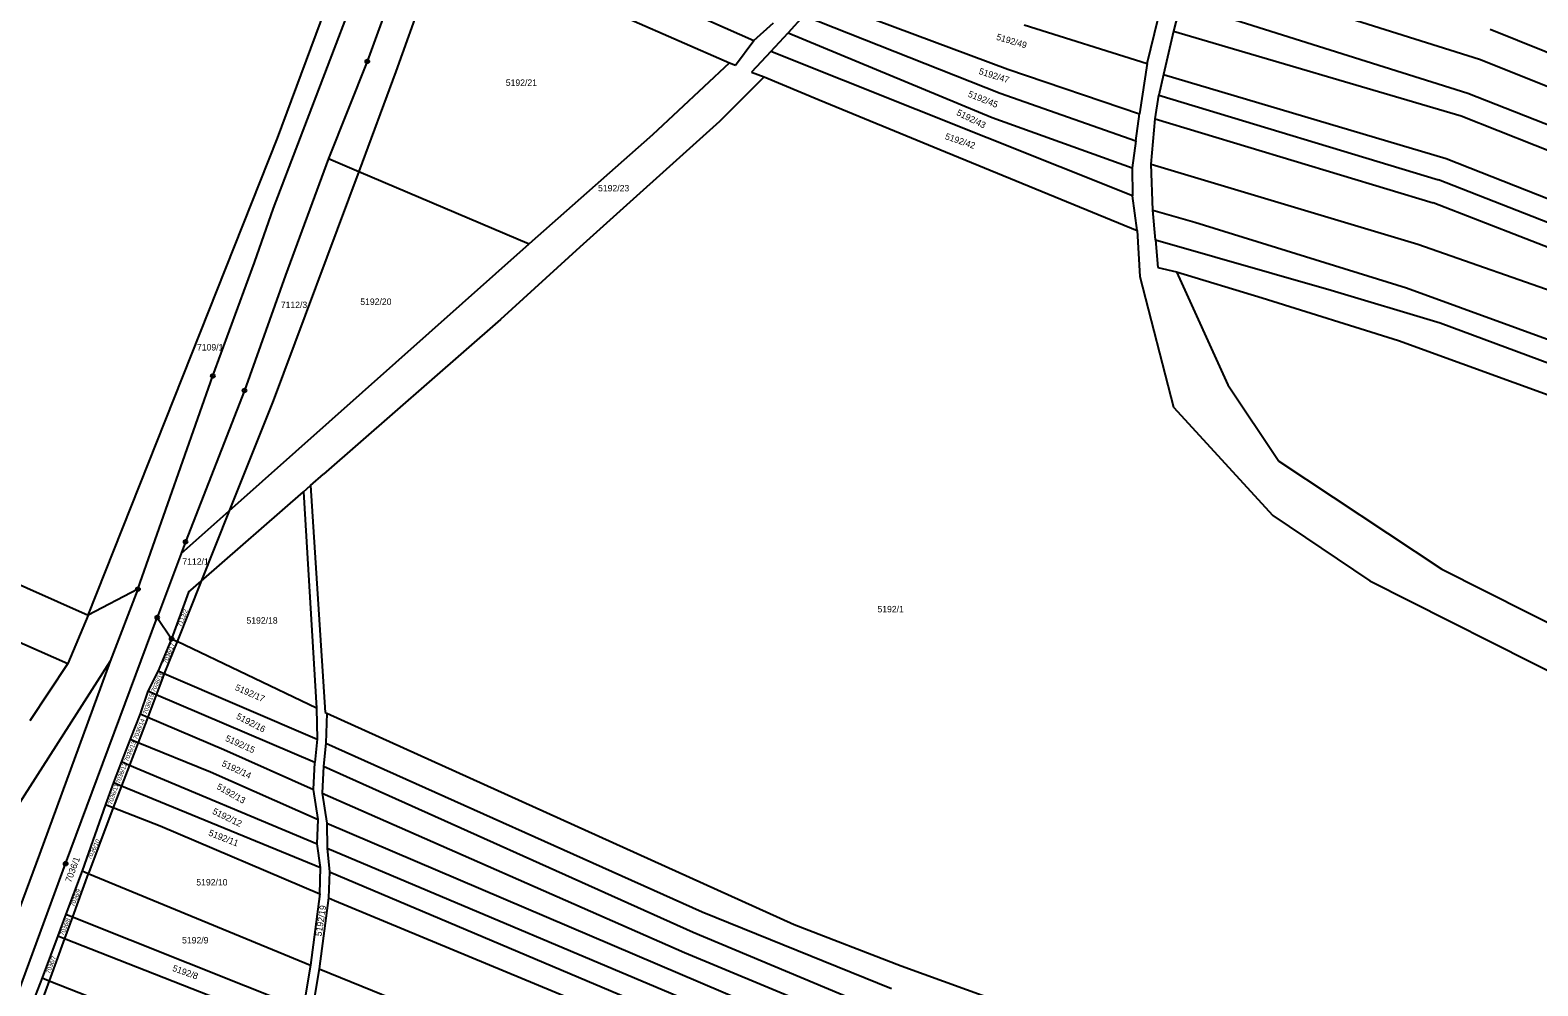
# Model space of a CAD drawing. Extents: x -593183 to -588034, y -1130415 to -1124994.
# Drawn here: x -591228.6 to -590831.1, y -1127703.4 to -1127451.3 of the extents above; entities that cross this region are included whole.
import ezdxf

# ---------------------------------------------------------------- set-up
doc = ezdxf.new("R2010")
doc.units = 0
for name, color, linetype in [('Vrstva 1', 7, 'Continuous'), ('Vrstva 18', 7, 'Continuous'), ('Vrstva 24', 7, 'Continuous')]:
    doc.layers.add(name, color=color, linetype=linetype)

msp = doc.modelspace()

# ---------------------------------------------------------------- linework, layer by layer
at = {"layer": 'Vrstva 1'}
for p, q in [((-591164.41, -1127498.25), (-591133.93, -1127418.42)), ((-591163.34, -1127479.81), (-591139.93, -1127416.71)), ((-591116.66, -1127419.07), (-591037.76, -1127454.04)), ((-591126.53, -1127422.87), (-591139.67, -1127459.58)), ((-591119.26, -1127426.19), (-591132.14, -1127462.27)), ((-590922.98, -1127434.84), (-590846.43, -1127459)), ((-591020.52, -1127443), (-590970.8, -1127461.65)), ((-590925.21, -1127444.13), (-590927.14, -1127451.59)), ((-590925.21, -1127444.13), (-590849.55, -1127467.97)), ((-591024.59, -1127447.51), (-591028.68, -1127452.04)), ((-591024.59, -1127447.51), (-590972.86, -1127467.99)), ((-590934.1, -1127460.12), (-590931.14, -1127448.23)), ((-591070.74, -1127448.35), (-591044.15, -1127459.95)), ((-591037.76, -1127454.04), (-591032.62, -1127449.39)), ((-591033.31, -1127456.99), (-591028.68, -1127452.04)), ((-591028.68, -1127452.04), (-590974.92, -1127474.33)), ((-590966.53, -1127449.89), (-590934.1, -1127460.12)), ((-590927.14, -1127451.59), (-590929.81, -1127463.04)), ((-590927.14, -1127451.59), (-590851.32, -1127473.96)), ((-590843.66, -1127451.05), (-590701.17, -1127508.8)), ((-591042.57, -1127460.59), (-591037.76, -1127454.04)), ((-591139.67, -1127459.58), (-591149.87, -1127485.2)), ((-591044.15, -1127459.95), (-591064.5, -1127478.92)), ((-591044.15, -1127459.95), (-591042.57, -1127460.59)), ((-591033.31, -1127456.99), (-591038.36, -1127462.4)), ((-590937.99, -1127495), (-591033.31, -1127456.99)), ((-590934.1, -1127460.12), (-590936.12, -1127473.44)), ((-590846.43, -1127459), (-590703.53, -1127516.29)), ((-591132.14, -1127462.27), (-591141.95, -1127488.57)), ((-591035.04, -1127463.68), (-591046.85, -1127475.39)), ((-591038.36, -1127462.4), (-591035.04, -1127463.68)), ((-591035.04, -1127463.68), (-591020.56, -1127469.68)), ((-590970.8, -1127461.65), (-590936.12, -1127473.44)), ((-590929.81, -1127463.04), (-590930.98, -1127468.45)), ((-590929.81, -1127463.04), (-590855.29, -1127485.18)), ((-590972.86, -1127467.99), (-590937.06, -1127480.5)), ((-590849.55, -1127467.97), (-590707.74, -1127523.73)), ((-591020.56, -1127469.68), (-590988.71, -1127482.78)), ((-590931.98, -1127474.7), (-590930.98, -1127468.45)), ((-590930.98, -1127468.45), (-590857.28, -1127490.79)), ((-591046.85, -1127475.39), (-591083.67, -1127508.54)), ((-590974.92, -1127474.33), (-590938.01, -1127487.63)), ((-590937.06, -1127480.5), (-590936.12, -1127473.44)), ((-590932.99, -1127486.65), (-590931.98, -1127474.7)), ((-590931.98, -1127474.7), (-590858.71, -1127496.87)), ((-590851.32, -1127473.96), (-590710.4, -1127529.88)), ((-591213.3, -1127605.65), (-591163.34, -1127479.81)), ((-591064.5, -1127478.92), (-591096.98, -1127507.7)), ((-590988.71, -1127482.78), (-590936.71, -1127504.17)), ((-590937.06, -1127480.5), (-590938.01, -1127487.63)), ((-591149.87, -1127485.2), (-591161.25, -1127515.97)), ((-591149.87, -1127485.2), (-591141.95, -1127488.57)), ((-590938.01, -1127487.63), (-590937.99, -1127495)), ((-590932.55, -1127498.79), (-590932.99, -1127486.65)), ((-590932.99, -1127486.65), (-590862.69, -1127507.8)), ((-590855.29, -1127485.18), (-590715.01, -1127540.47)), ((-591141.95, -1127488.57), (-591164.5, -1127549.06)), ((-591141.95, -1127488.57), (-591096.98, -1127507.7)), ((-590717.31, -1127545.76), (-590857.28, -1127490.79)), ((-590936.71, -1127504.17), (-590937.99, -1127495)), ((-591169.44, -1127512.64), (-591164.41, -1127498.25)), ((-590931.9, -1127506.65), (-590932.55, -1127498.79)), ((-590932.55, -1127498.79), (-590921.5, -1127502)), ((-590719.39, -1127551.21), (-590858.71, -1127496.87)), ((-590921.5, -1127502), (-590865.72, -1127519.27)), ((-591176.08, -1127578.12), (-591096.98, -1127507.7)), ((-590936.71, -1127504.17), (-590936.03, -1127516.34)), ((-590931.9, -1127506.65), (-590931.31, -1127513.96)), ((-590931.9, -1127506.65), (-590885.54, -1127519.91)), ((-590862.69, -1127507.8), (-590811.59, -1127525.74)), ((-591083.67, -1127508.54), (-591104.59, -1127527.63)), ((-591180.38, -1127542.54), (-591169.44, -1127512.64)), ((-590931.31, -1127513.96), (-590926.36, -1127515.11)), ((-590926.36, -1127515.11), (-590912.85, -1127544.91)), ((-590926.36, -1127515.11), (-590903.78, -1127521.96)), ((-591161.25, -1127515.97), (-591172.04, -1127546.38)), ((-590936.03, -1127516.34), (-590927.11, -1127550.77)), ((-590865.72, -1127519.27), (-590817.47, -1127536.85)), ((-590903.78, -1127521.96), (-590867.83, -1127533.21)), ((-590885.54, -1127519.91), (-590856.83, -1127528.49)), ((-591104.59, -1127527.63), (-591151.22, -1127568.45)), ((-590856.83, -1127528.49), (-590820.6, -1127542.01)), ((-590867.83, -1127533.21), (-590851.14, -1127539.27)), ((-591402.71, -1127537.78), (-591218.61, -1127618.34)), ((-590851.14, -1127539.27), (-590823.51, -1127549.3)), ((-591200.14, -1127598.79), (-591180.38, -1127542.54)), ((-591172.04, -1127546.38), (-591187.58, -1127586.28)), ((-590912.85, -1127544.91), (-590899.34, -1127564.98)), ((-591164.5, -1127549.06), (-591176.08, -1127578.12)), ((-590927.11, -1127550.77), (-590900.92, -1127579.36)), ((-590899.34, -1127564.98), (-590856.43, -1127593.45)), ((-591156.51, -1127573.08), (-591154.63, -1127571.43)), ((-591154.63, -1127571.43), (-591151.22, -1127568.45)), ((-591154.63, -1127571.43), (-591150.81, -1127631.26)), ((-591183.48, -1127596.68), (-591156.51, -1127573.08)), ((-591156.51, -1127573.08), (-591153.06, -1127630.18)), ((-591188.74, -1127589.39), (-591176.08, -1127578.12)), ((-591176.08, -1127578.12), (-591183.48, -1127596.68)), ((-590900.92, -1127579.36), (-590875.42, -1127596.59)), ((-591187.58, -1127586.28), (-591188.74, -1127589.39)), ((-591253.36, -1127587.77), (-591213.3, -1127605.65)), ((-591188.74, -1127589.39), (-591195.05, -1127606.25)), ((-590856.43, -1127593.45), (-590783.91, -1127630.13)), ((-591200.14, -1127598.79), (-591213.3, -1127605.65)), ((-591200.14, -1127598.79), (-591207.47, -1127617.72)), ((-591183.48, -1127596.68), (-591189.81, -1127612.57)), ((-591186.78, -1127599.57), (-591183.48, -1127596.68)), ((-590875.42, -1127596.59), (-590793.85, -1127637.68)), ((-591186.78, -1127599.57), (-591191.26, -1127611.87)), ((-591219.2, -1127671.18), (-591195.05, -1127606.25)), ((-591213.3, -1127605.65), (-591218.61, -1127618.34)), ((-591195.05, -1127606.25), (-591191.26, -1127611.87)), ((-591191.26, -1127611.87), (-591194.85, -1127620.33)), ((-591189.81, -1127612.57), (-591193.19, -1127621.04)), ((-591191.26, -1127611.87), (-591189.81, -1127612.57)), ((-591153.06, -1127630.18), (-591189.81, -1127612.57)), ((-591207.47, -1127617.72), (-591244.54, -1127675.67)), ((-591218.61, -1127618.34), (-591228.66, -1127633.47)), ((-591207.47, -1127617.72), (-591226.05, -1127668.66)), ((-591194.85, -1127620.33), (-591197.54, -1127625.68)), ((-591193.95, -1127622.96), (-591195.34, -1127626.62)), ((-591194.85, -1127620.33), (-591193.19, -1127621.04)), ((-591193.19, -1127621.04), (-591193.95, -1127622.96)), ((-591193.19, -1127621.04), (-591152.9, -1127638.35)), ((-591197.54, -1127625.68), (-591199.57, -1127631.63)), ((-591195.34, -1127626.62), (-591197.57, -1127632.49)), ((-591195.34, -1127626.62), (-591197.54, -1127625.68)), ((-591153.49, -1127644.51), (-591195.34, -1127626.62)), ((-591153.06, -1127630.18), (-591152.9, -1127638.35)), ((-591199.57, -1127631.63), (-591202.21, -1127638.32)), ((-591197.57, -1127632.49), (-591200.1, -1127639.17)), ((-591199.57, -1127631.63), (-591197.57, -1127632.49)), ((-591197.57, -1127632.49), (-591177.5, -1127641.07)), ((-591150.81, -1127631.26), (-591150.36, -1127631.48)), ((-591150.36, -1127631.48), (-591150.61, -1127639.34)), ((-591150.36, -1127631.48), (-591027.17, -1127687.24)), ((-591202.21, -1127638.32), (-591204.48, -1127644.26)), ((-591202.21, -1127638.32), (-591200.1, -1127639.17)), ((-591152.9, -1127638.35), (-591153.49, -1127644.51)), ((-591200.1, -1127639.17), (-591202.37, -1127645.15)), ((-591200.1, -1127639.17), (-591181.01, -1127646.9)), ((-591177.5, -1127641.07), (-591153.86, -1127651.56)), ((-591150.61, -1127639.34), (-591151.19, -1127645.49)), ((-591150.61, -1127639.34), (-591051.42, -1127683.83)), ((-591204.48, -1127644.26), (-591206.57, -1127649.79)), ((-591204.48, -1127644.26), (-591202.37, -1127645.15)), ((-591202.37, -1127645.15), (-591204.46, -1127650.65)), ((-591202.37, -1127645.15), (-591152.93, -1127665.96)), ((-591181.01, -1127646.9), (-591152.64, -1127659.49)), ((-591153.86, -1127651.56), (-591153.49, -1127644.51)), ((-591151.19, -1127645.49), (-591151.59, -1127652.57)), ((-591151.19, -1127645.49), (-591053.75, -1127689.21)), ((-591206.57, -1127649.79), (-591208.73, -1127655.57)), ((-591204.46, -1127650.65), (-591206.63, -1127656.39)), ((-591206.57, -1127649.79), (-591204.46, -1127650.65)), ((-591204.46, -1127650.65), (-591152.04, -1127672.14)), ((-591152.64, -1127659.49), (-591153.86, -1127651.56)), ((-591151.59, -1127652.57), (-591150.36, -1127660.5)), ((-591151.59, -1127652.57), (-591056.06, -1127694.57)), ((-591208.73, -1127655.57), (-591214.87, -1127673.06)), ((-591206.63, -1127656.39), (-591213.11, -1127673.45)), ((-591208.73, -1127655.57), (-591206.63, -1127656.39)), ((-591206.63, -1127656.39), (-591194.32, -1127661.18)), ((-591194.32, -1127661.18), (-591152.21, -1127679.13)), ((-591152.93, -1127665.96), (-591152.64, -1127659.49)), ((-591150.36, -1127660.5), (-591150.29, -1127667.09)), ((-591150.36, -1127660.5), (-591008.32, -1127721)), ((-591152.04, -1127672.14), (-591152.93, -1127665.96)), ((-591226.05, -1127668.66), (-591255.35, -1127747.23)), ((-591150.29, -1127667.09), (-591149.62, -1127673.33)), ((-591150.29, -1127667.09), (-591010.49, -1127726.01)), ((-591250.27, -1127755.48), (-591219.2, -1127671.18)), ((-591214.87, -1127673.06), (-591219.14, -1127684.52)), ((-591213.22, -1127673.74), (-591217.4, -1127685.21)), ((-591214.87, -1127673.06), (-591213.22, -1127673.74)), ((-591213.11, -1127673.45), (-591213.22, -1127673.74)), ((-591213.22, -1127673.74), (-591154.64, -1127697.97)), ((-591152.21, -1127679.13), (-591152.04, -1127672.14)), ((-591149.62, -1127673.33), (-591149.9, -1127680.16)), ((-591149.62, -1127673.33), (-591006.7, -1127733.73)), ((-591152.21, -1127679.13), (-591154.64, -1127697.97)), ((-591149.9, -1127680.16), (-591152.33, -1127698.93)), ((-591149.9, -1127680.16), (-591148.3, -1127680.87)), ((-591148.3, -1127680.87), (-591008.42, -1127738.92)), ((-591219.14, -1127684.52), (-591221.27, -1127690.24)), ((-591217.4, -1127685.21), (-591219.49, -1127690.94)), ((-591219.14, -1127684.52), (-591217.4, -1127685.21)), ((-591217.4, -1127685.21), (-591156.59, -1127709.45)), ((-591051.42, -1127683.83), (-591001.48, -1127704.12)), ((-591221.27, -1127690.24), (-591225.38, -1127701.31)), ((-591221.27, -1127690.24), (-591219.49, -1127690.94)), ((-591053.75, -1127689.21), (-591004.07, -1127710.1)), ((-591027.17, -1127687.24), (-590998.95, -1127698.14)), ((-591219.49, -1127690.94), (-591223.54, -1127702.03)), ((-591219.49, -1127690.94), (-591157.57, -1127715.19)), ((-591056.06, -1127694.57), (-591006.43, -1127715.21)), ((-591154.64, -1127697.97), (-591156.59, -1127709.45)), ((-590998.95, -1127698.14), (-590896.34, -1127735.09)), ((-591225.38, -1127701.31), (-591228.45, -1127709.19)), ((-591223.54, -1127702.03), (-591226.43, -1127709.97)), ((-591225.38, -1127701.31), (-591223.54, -1127702.03)), ((-591223.54, -1127702.03), (-591159.57, -1127727.17)), ((-591152.33, -1127698.93), (-591154.27, -1127710.38)), ((-591152.33, -1127698.93), (-591020.09, -1127752.47))]:
    msp.add_line(p, q, dxfattribs=at)
at = {"layer": 'Vrstva 24'}
for centre, radius in [((-591139.67, -1127459.58), 0.5), ((-591139.67, -1127459.58), 0.0327), ((-591180.38, -1127542.54), 0.5), ((-591180.38, -1127542.54), 0.0327), ((-591172.04, -1127546.38), 0.5), ((-591172.04, -1127546.38), 0.0327), ((-591187.58, -1127586.28), 0.5), ((-591187.58, -1127586.28), 0.0327), ((-591200.14, -1127598.79), 0.5), ((-591200.14, -1127598.79), 0.0327), ((-591195.05, -1127606.25), 0.5), ((-591195.05, -1127606.25), 0.0327), ((-591191.26, -1127611.87), 0.5), ((-591191.26, -1127611.87), 0.0327), ((-591219.2, -1127671.18), 0.5), ((-591219.2, -1127671.18), 0.0327)]:
    msp.add_circle(centre, radius, dxfattribs=at)

# ---------------------------------------------------------------- texts
at = {"layer": 'Vrstva 18'}
for s, height, rotation, p in [('5192/49', 1.7, 343.4344, (-590973.98, -1127453.84)), ('5192/47', 1.7, 342.3393, (-590978.6, -1127462.87)), ('5192/45', 1.7, 338.1638, (-590981.46, -1127468.82)), ('5192/43', 1.7, 333.435, (-590984.51, -1127473.64)), ('5192/42', 1.7, 341.0665, (-590987.52, -1127480.03)), ('7112/2', 1.14, 68.5968, (-591188.71, -1127608.82)), ('7036/17', 1.14, 67.9638, (-591192.48, -1127618.52)), ('7036/16', 1.14, 66.529, (-591195.66, -1127626.06)), ('7036/15', 1.14, 69.8538, (-591197.84, -1127631.91)), ('5192/17', 1.7, 336.3619, (-591174.7, -1127625.31)), ('7036/14', 1.14, 68.6294, (-591200.37, -1127638.51)), ('5192/16', 1.7, 332.6984, (-591174.39, -1127632.85)), ('7036/13', 1.14, 67.6431, (-591202.74, -1127644.39)), ('5192/15', 1.7, 335.7019, (-591177.27, -1127638.71)), ('7036/12', 1.14, 69.6768, (-591204.95, -1127650.2)), ('5192/14', 1.7, 334.9443, (-591178.2, -1127645.35)), ('7036/11', 1.14, 71.565, (-591206.98, -1127655.73)), ('5192/13', 1.7, 330.3369, (-591179.56, -1127651.36)), ('5192/12', 1.7, 334.1251, (-591180.66, -1127657.94)), ('5192/11', 1.7, 338.6381, (-591181.69, -1127663.68)), ('7036/10', 1.14, 65.1462, (-591212.53, -1127670.2)), ('7036/1', 1.7, 69.4035, (-591217.79, -1127676.26)), ('7036/9', 1.14, 68.5324, (-591216.95, -1127682.6)), ('5192/19', 1.7, 81.0274, (-591151.76, -1127690.4)), ('7036/8', 1.14, 67.7416, (-591219.75, -1127690.25)), ('7036/7', 1.14, 69.7925, (-591223.36, -1127700.27)), ('5192/8', 1.7, 340.285, (-591191.2, -1127699.4))]:
    msp.add_text(s, height=height, rotation=rotation, dxfattribs=at).set_placement(p)
for s, p in [('5192/21', (-591103.16, -1127466.03)), ('5192/23', (-591078.84, -1127493.86)), ('7112/3', (-591162.47, -1127524.63)), ('5192/20', (-591141.52, -1127523.8)), ('7109/1', (-591184.57, -1127535.83)), ('7112/1', (-591188.43, -1127592.34)), ('5192/1', (-591005.18, -1127604.88)), ('5192/18', (-591171.53, -1127607.86)), ('5192/10', (-591184.75, -1127676.92)), ('5192/9', (-591188.5, -1127692.21))]:
    msp.add_text(s, height=1.7, dxfattribs=at).set_placement(p)

doc.saveas('drawing.dxf')
